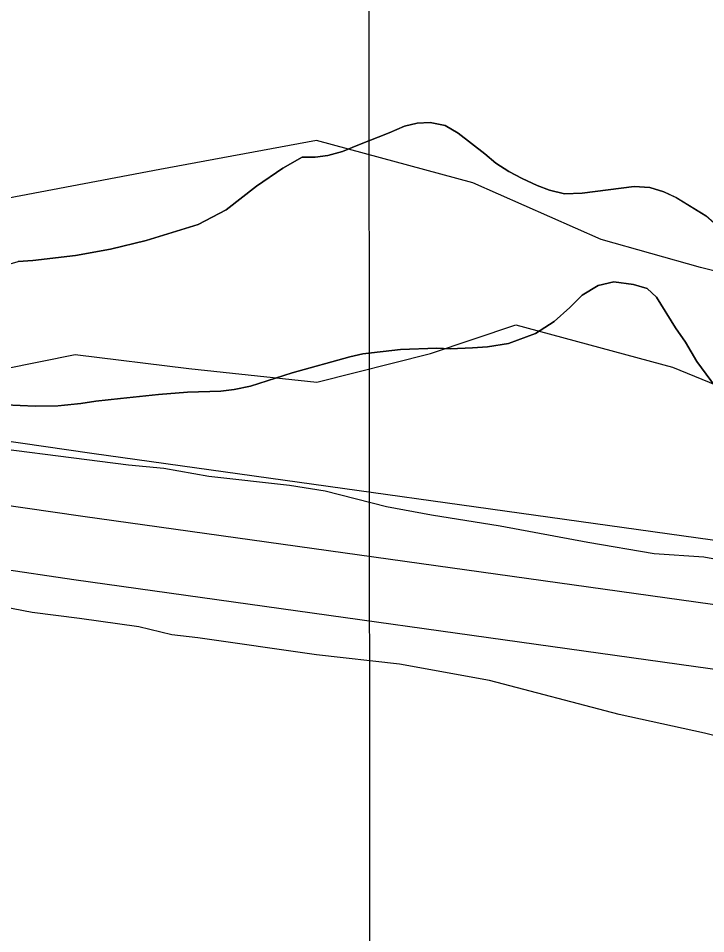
# Model space of a CAD drawing. Extents: x 3279314 to 3317160, y 734079 to 759431.
# Drawn here: x 3306974.9 to 3307136.5, y 756550.2 to 756765.5 of the extents above; entities that cross this region are included whole.
import ezdxf

# ---------------------------------------------------------------- set-up
doc = ezdxf.new("R2010")
doc.units = 0
for name, color, linetype in [('V-GRID-MAJR', 7, 'Continuous'), ('V-ROAD-CNTR', 7, 'Continuous'), ('V-SITE-VEGE', 7, 'Continuous'), ('V-TOPO-SHOR', 7, 'Continuous'), ('V-WETL-SWMP', 7, 'Continuous')]:
    doc.layers.add(name, color=color, linetype=linetype)

msp = doc.modelspace()

# ---------------------------------------------------------------- linework, layer by layer
at = {"layer": 'V-GRID-MAJR'}
msp.add_spline([(3307069.929, 739467.911), (3307065.523, 745527.1290000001), (3307061.114, 751588.954), (3307056.7060000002, 757650.811), (3307056.704, 757653.385)], degree=3, dxfattribs=at)
at = {"layer": 'V-ROAD-CNTR'}
for points in [[(3309580.832800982, 756285.8404011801), (3309454.8860528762, 756303.517365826), (3308954.549053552, 756379.7192134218), (3308656.821649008, 756421.9581289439), (3308094.2357741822, 756506.0059608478), (3307567.72282721, 756582.636807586), (3306992.1499783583, 756663.1146466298), (3306373.3412159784, 756753.3624661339), (3305484.2689941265, 756879.7832132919), (3304917.2441281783, 756967.0710387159), (3304347.588267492, 757047.1448785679), (3303582.536797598, 757158.2116564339), (3303505.22595222, 757169.782633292), (3303449.5960634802, 757179.2796142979), (3303406.905148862, 757198.4165760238), (3303370.5752215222, 757228.9955148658), (3303319.728323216, 757265.6374415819), (3303277.6514073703, 757291.259390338), (3303242.797477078, 757309.161354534), (3303195.600571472, 757315.5163418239), (3303162.0466385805, 757304.147364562)], [(3307565.603831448, 756567.786837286), (3306990.0289826, 756648.265676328), (3306371.203220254, 756738.5154958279), (3305482.07199852, 756864.9452429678), (3304915.0591325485, 756952.2310683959), (3304345.466271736, 757032.2959082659), (3303580.348801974, 757143.3716861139)], [(3307565.603831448, 756567.786837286), (3306990.0289826, 756648.265676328), (3306371.203220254, 756738.5154958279), (3305482.07199852, 756864.9452429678), (3304915.0591325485, 756952.2310683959), (3304345.466271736, 757032.2959082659), (3303580.348801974, 757143.3716861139)], [(3309578.166806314, 756255.92046102), (3309450.542061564, 756273.833425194), (3308950.1830622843, 756350.0372727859), (3308652.4976576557, 756392.27018832), (3308089.859782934, 756476.326020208), (3307563.4848356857, 756552.9368669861), (3306987.907986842, 756633.4167060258), (3306369.06522453, 756723.668525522), (3305732.1549613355, 756814.2342264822)]]:
    msp.add_lwpolyline(points, dxfattribs=at)
at = {"layer": 'V-SITE-VEGE'}
for p, q in [((3307065.677, 756740.1529999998), (3307062.103, 756738.52)), ((3307068.696, 756740.826), (3307065.677, 756740.1529999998)), ((3307071.714, 756740.951), (3307068.696, 756740.826)), ((3307075.278, 756740.2529999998), (3307071.714, 756740.951)), ((3307078.288, 756738.457), (3307075.278, 756740.253)), ((3307062.103, 756738.52), (3307054.685, 756735.669)), ((3307084.58, 756733.63), (3307078.288, 756738.457)), ((3307054.685, 756735.669), (3307051.114, 756734.1739999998)), ((3307041.644, 756732.8389999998), (3307037.105, 756730.25)), ((3307044.66, 756732.8289999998), (3307041.644, 756732.8389999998)), ((3307047.679, 756733.226), (3307044.66, 756732.829)), ((3307051.114, 756734.174), (3307047.679, 756733.226)), ((3307087.177, 756731.426), (3307084.58, 756733.63)), ((3307090.187, 756729.493), (3307087.177, 756731.426)), ((3307037.105, 756730.25), (3307030.914, 756726.023)), ((3307093.335, 756727.8359999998), (3307090.187, 756729.493)), ((3307096.895, 756726.175), (3307093.335, 756727.8359999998)), ((3307030.914, 756726.023), (3307023.762, 756720.4279999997)), ((3307099.77, 756725.067), (3307096.895, 756726.175)), ((3307103.335, 756724.229), (3307099.77, 756725.067)), ((3307107.45, 756724.35), (3307103.335, 756724.229)), ((3307119.664, 756725.948), (3307107.45, 756724.35)), ((3307123.367, 756725.6589999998), (3307119.664, 756725.9479999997)), ((3307126.654, 756724.6839999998), (3307123.367, 756725.6589999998)), ((3307129.529, 756723.302), (3307126.654, 756724.6839999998)), ((3307136.509, 756719.023), (3307129.529, 756723.302)), ((3307023.762, 756720.4279999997), (3307017.164, 756717.0239999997)), ((3307140.474, 756715.579), (3307136.509, 756719.023)), ((3307017.164, 756717.0239999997), (3307004.943, 756713.2319999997)), ((3306996.565, 756711.208), (3306988.33, 756709.732)), ((3307004.943, 756713.232), (3306996.565, 756711.208)), ((3306988.33, 756709.7319999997), (3306978.313, 756708.535)), ((3306978.313, 756708.535), (3306974.881, 756708.275))]:
    msp.add_line(p, q, dxfattribs=at)
for points in [[(3306968.165, 756674.696), (3306978.862, 756674.242), (3306984.214, 756674.358), (3306989.565, 756674.887), (3306993.1350000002, 756675.419), (3306998.898, 756676.083), (3307007.8170000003, 756677.009), (3307014.678, 756677.531), (3307022.497, 756677.772), (3307025.653, 756678.174), (3307029.497, 756678.981), (3307039.247, 756682.098), (3307052.842, 756685.885), (3307055.863, 756686.558), (3307064.784, 756687.617), (3307073.287, 756687.861), (3307076.443, 756687.711), (3307081.6550000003, 756687.965), (3307085.223, 756688.225), (3307090.165, 756689.028), (3307096.483, 756691.334), (3307100.884, 756694.199), (3307104.603, 756697.476), (3307107.4930000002, 756700.346), (3307111.2060000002, 756702.662), (3307114.913, 756703.471), (3307119.5700000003, 756702.903), (3307122.724, 756701.931), (3307124.911, 756699.8640000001), (3307129.409, 756692.715), (3307131.7290000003, 756689.2760000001), (3307134.451, 756684.74), (3307138.819, 756678.823)], [(3307177.825, 756631.006), (3307136.083, 756638.711), (3307124.364, 756639.549), (3307108.775, 756642.158), (3307088.184, 756646.002), (3307072.036, 756648.623), (3307061.46, 756650.5530000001), (3307047.015, 756654.251), (3307038.662, 756655.568), (3307019.705, 756657.698), (3307009.132, 756659.627), (3307000.7630000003, 756660.387), (3306957.8540000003, 756665.884), (3306953.395, 756666.547), (3306941.677, 756667.387), (3306933.884, 756668.692), (3306928.2970000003, 756668.8250000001), (3306917.162, 756670.7660000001)], [(3307163.444, 756590.542), (3307136.214, 756597.341), (3307116.197, 756601.732), (3307085.6410000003, 756609.726), (3307064.491, 756613.586), (3307044.978, 756615.728), (3307017.123, 756619.7490000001), (3307010.991, 756620.453), (3307003.211, 756622.317), (3306989.282, 756624.326), (3306978.1350000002, 756625.712), (3306961.4420000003, 756628.903), (3306950.336, 756631.963), (3306932.551, 756636.3), (3306919.74, 756638.285), (3306899.15, 756642.1290000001), (3306884.0810000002, 756643.049), (3306862.3310000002, 756645.242), (3306854.534, 756646.549), (3306822.716, 756648.425), (3306814.363, 756649.7440000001), (3306788.159, 756652.605)]]:
    msp.add_lwpolyline(points, dxfattribs=at)
at = {"layer": 'V-TOPO-SHOR'}
for points in [[(3307188.858981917, 756693.5887382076), (3307135.32118593, 756706.8393657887), (3307111.896432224, 756713.4725514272), (3307081.767646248, 756726.7782819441), (3307044.9584435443, 756736.7241244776), (3307008.1886000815, 756729.9492455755), (3306954.705907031, 756719.7908631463), (3306911.247774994, 756713.0002405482), (3306877.7905884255, 756719.6098106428), (3306820.9165199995, 756729.5084220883), (3306693.7681904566, 756759.3065904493), (3306573.347508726, 756772.3997810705), (3306409.413592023, 756802.1113591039), (3306252.167963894, 756831.8386808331), (3306118.347089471, 756854.9328169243), (3306021.319674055, 756874.7693990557), (3305957.741573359, 756891.3405553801), (3305897.5154887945, 756904.5754392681)], [(3306369.3783227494, 756761.8871654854), (3306496.479421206, 756752.1538628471), (3306536.6170245, 756748.9041807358), (3306576.7624996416, 756742.3103543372), (3306633.6444399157, 756729.0675986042), (3306673.789915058, 756722.4737722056), (3306707.2392297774, 756719.2083463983), (3306747.38470492, 756712.6145199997), (3306767.465314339, 756705.9734625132), (3306780.841891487, 756706.0049499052), (3306897.957788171, 756676.1831659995), (3306954.8003692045, 756679.6611317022), (3306988.2260683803, 756686.4281387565), (3307014.987094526, 756683.1469692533), (3307045.0922649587, 756679.8736715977), (3307071.82967556, 756686.6249349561), (3307091.8787975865, 756693.3604546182), (3307128.68800029, 756683.4146120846), (3307185.5935561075, 756660.1394234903)]]:
    msp.add_lwpolyline(points, dxfattribs=at)
at = {"layer": 'V-WETL-SWMP'}
for p, q in [((3307062.1046170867, 756738.5196747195), (3307065.6776149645, 756740.1516751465)), ((3307062.1046170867, 756738.5196747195), (3307065.6776149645, 756740.1516751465)), ((3307065.6776149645, 756740.1516751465), (3307068.6976130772, 756740.8256755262)), ((3307065.6776149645, 756740.1516751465), (3307068.6976130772, 756740.8256755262)), ((3307068.6976130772, 756740.8256755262), (3307071.7166111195, 756740.95067592)), ((3307068.6976130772, 756740.8256755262), (3307071.7166111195, 756740.95067592)), ((3307071.7166111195, 756740.9506759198), (3307075.2796086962, 756740.2506764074)), ((3307071.7166111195, 756740.9506759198), (3307075.2796086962, 756740.2506764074)), ((3307075.2796086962, 756740.2506764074), (3307078.2906064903, 756738.4556768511)), ((3307075.2796086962, 756740.2506764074), (3307078.2906064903, 756738.4556768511)), ((3307054.686621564, 756735.668673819), (3307062.1046170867, 756738.5196747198)), ((3307054.686621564, 756735.668673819), (3307062.1046170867, 756738.5196747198)), ((3307078.2906064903, 756738.4556768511), (3307084.5816017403, 756733.6296778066)), ((3307078.2906064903, 756738.4556768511), (3307084.5816017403, 756733.6296778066)), ((3307051.114623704, 756734.1736733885), (3307054.686621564, 756735.6686738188)), ((3307051.114623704, 756734.1736733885), (3307054.686621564, 756735.6686738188)), ((3307037.10763235, 756730.2506716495), (3307041.6446297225, 756732.8396721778)), ((3307037.10763235, 756730.2506716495), (3307041.6446297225, 756732.8396721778)), ((3307041.6446297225, 756732.8396721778), (3307044.6616277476, 756732.827672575)), ((3307041.6446297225, 756732.8396721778), (3307044.6616277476, 756732.827672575)), ((3307044.6616277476, 756732.827672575), (3307047.681625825, 756733.226672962)), ((3307044.6616277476, 756732.827672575), (3307047.681625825, 756733.226672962)), ((3307047.681625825, 756733.226672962), (3307051.114623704, 756734.1736733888)), ((3307047.681625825, 756733.226672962), (3307051.114623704, 756734.1736733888)), ((3307084.5816017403, 756733.6296778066), (3307087.1785997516, 756731.4246782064)), ((3307084.5816017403, 756733.6296778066), (3307087.1785997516, 756731.4246782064)), ((3307087.1785997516, 756731.4246782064), (3307090.1885975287, 756729.4926786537)), ((3307087.1785997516, 756731.4246782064), (3307090.1885975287, 756729.4926786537)), ((3307030.918635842, 756726.0226709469), (3307037.10763235, 756730.2506716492)), ((3307030.918635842, 756726.0226709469), (3307037.10763235, 756730.2506716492)), ((3307090.1885975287, 756729.4926786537), (3307093.336595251, 756727.834679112)), ((3307090.1885975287, 756729.4926786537), (3307093.336595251, 756727.834679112)), ((3307093.336595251, 756727.834679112), (3307096.896592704, 756726.1746796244)), ((3307093.336595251, 756727.834679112), (3307096.896592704, 756726.1746796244)), ((3307023.763639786, 756720.4276701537), (3307030.9186358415, 756726.0226709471)), ((3307023.763639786, 756720.4276701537), (3307030.9186358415, 756726.0226709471)), ((3307096.896592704, 756726.1746796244), (3307099.7725906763, 756725.065680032)), ((3307096.896592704, 756726.1746796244), (3307099.7725906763, 756725.065680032)), ((3307099.7725906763, 756725.065680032), (3307103.336588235, 756724.2286805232)), ((3307099.7725906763, 756725.065680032), (3307103.336588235, 756724.2286805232)), ((3307103.336588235, 756724.2286805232), (3307107.451585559, 756724.3496810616)), ((3307103.336588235, 756724.2286805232), (3307107.451585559, 756724.3496810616)), ((3307107.451585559, 756724.3496810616), (3307119.66557778, 756725.9476826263)), ((3307107.451585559, 756724.3496810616), (3307119.66557778, 756725.9476826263)), ((3307119.66557778, 756725.9476826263), (3307123.3685753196, 756725.6586831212)), ((3307119.66557778, 756725.9476826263), (3307123.3685753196, 756725.6586831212)), ((3307123.3685753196, 756725.6586831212), (3307126.656573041, 756724.6846835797)), ((3307123.3685753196, 756725.6586831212), (3307126.656573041, 756724.6846835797)), ((3307126.656573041, 756724.6846835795), (3307129.5315709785, 756723.3016839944)), ((3307126.656573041, 756724.6846835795), (3307129.5315709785, 756723.3016839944)), ((3307129.5315709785, 756723.3016839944), (3307136.51056585, 756719.0226850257)), ((3307129.5315709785, 756723.3016839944), (3307136.51056585, 756719.0226850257)), ((3307017.165643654, 756717.0246693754), (3307023.763639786, 756720.4276701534)), ((3307017.165643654, 756717.0246693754), (3307023.763639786, 756720.4276701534)), ((3307004.9426511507, 756713.2316678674), (3307017.165643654, 756717.0246693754)), ((3307004.9426511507, 756713.2316678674), (3307017.165643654, 756717.0246693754)), ((3306988.331661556, 756709.7306657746), (3306996.5676563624, 756711.2076668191)), ((3306988.331661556, 756709.7306657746), (3306996.5676563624, 756711.2076668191)), ((3306996.5676563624, 756711.2076668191), (3307004.9426511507, 756713.2316678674)), ((3306996.5676563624, 756711.2076668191), (3307004.9426511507, 756713.2316678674)), ((3306978.3136679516, 756708.5356644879), (3306988.331661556, 756709.7306657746)), ((3306978.3136679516, 756708.5356644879), (3306988.331661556, 756709.7306657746)), ((3306965.683675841, 756705.7056629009), (3306974.883670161, 756708.2756640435)), ((3306965.683675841, 756705.7056629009), (3306974.883670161, 756708.2756640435)), ((3306974.883670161, 756708.2756640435), (3306978.3136679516, 756708.5356644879)), ((3306974.883670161, 756708.2756640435), (3306978.3136679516, 756708.5356644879)), ((3307111.206880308, 756702.6616217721), (3307107.493882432, 756700.3446213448)), ((3307111.206880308, 756702.6616217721), (3307107.493882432, 756700.3446213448)), ((3307114.913877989, 756703.4706222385), (3307111.206880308, 756702.6616217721)), ((3307114.913877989, 756703.4706222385), (3307111.206880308, 756702.6616217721)), ((3307119.574874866, 756702.9036228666), (3307114.913877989, 756703.4706222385)), ((3307119.574874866, 756702.9036228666), (3307114.913877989, 756703.4706222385)), ((3307122.725872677, 756701.930623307), (3307119.574874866, 756702.9036228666)), ((3307122.725872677, 756701.930623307), (3307119.574874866, 756702.9036228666)), ((3307124.9128709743, 756699.8646236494), (3307122.725872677, 756701.930623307)), ((3307124.9128709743, 756699.8646236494), (3307122.725872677, 756701.930623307)), ((3307107.493882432, 756700.3446213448), (3307104.6028839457, 756697.4756210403)), ((3307107.493882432, 756700.3446213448), (3307104.6028839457, 756697.4756210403)), ((3307129.4108670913, 756692.7136244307), (3307124.9128709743, 756699.8646236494)), ((3307129.4108670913, 756692.7136244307), (3307124.9128709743, 756699.8646236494)), ((3307104.6028839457, 756697.4756210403), (3307100.8858859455, 756694.1986206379)), ((3307104.6028839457, 756697.4756210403), (3307100.8858859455, 756694.1986206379)), ((3307100.8858859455, 756694.1986206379), (3307096.484888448, 756691.3346201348)), ((3307100.8858859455, 756694.1986206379), (3307096.484888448, 756691.3346201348)), ((3307131.729865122, 756689.2756248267), (3307129.4108670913, 756692.7136244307)), ((3307131.729865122, 756689.2756248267), (3307129.4108670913, 756692.7136244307)), ((3307096.484888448, 756691.3346201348), (3307090.1668922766, 756689.0286193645)), ((3307096.484888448, 756691.3346201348), (3307090.1668922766, 756689.0286193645)), ((3307064.784908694, 756687.6196160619), (3307055.86491439, 756686.5576149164)), ((3307064.784908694, 756687.6196160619), (3307055.86491439, 756686.5576149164)), ((3307073.289903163, 756687.8606171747), (3307064.784908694, 756687.6196160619)), ((3307073.289903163, 756687.8606171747), (3307064.784908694, 756687.6196160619)), ((3307076.4449010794, 756687.7106175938), (3307073.289903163, 756687.8606171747)), ((3307076.4449010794, 756687.7106175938), (3307073.289903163, 756687.8606171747)), ((3307081.6578977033, 756687.9646182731), (3307076.4449010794, 756687.7106175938)), ((3307081.6578977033, 756687.9646182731), (3307076.4449010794, 756687.7106175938)), ((3307085.2248954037, 756688.2246187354), (3307081.6578977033, 756687.9646182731)), ((3307085.2248954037, 756688.2246187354), (3307081.6578977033, 756687.9646182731)), ((3307090.1668922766, 756689.0286193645), (3307085.2248954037, 756688.2246187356)), ((3307090.1668922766, 756689.0286193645), (3307085.2248954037, 756688.2246187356)), ((3307134.4548627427, 756684.7386253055), (3307131.729865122, 756689.2756248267)), ((3307134.4548627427, 756684.7386253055), (3307131.729865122, 756689.2756248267)), ((3307052.843916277, 756685.8836145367), (3307039.2499246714, 756682.0966128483)), ((3307052.843916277, 756685.8836145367), (3307039.2499246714, 756682.0966128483)), ((3307055.86491439, 756686.5576149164), (3307052.843916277, 756685.8836145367)), ((3307055.86491439, 756686.5576149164), (3307052.843916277, 756685.8836145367)), ((3307138.820859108, 756678.8226260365), (3307134.4548627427, 756684.7386253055)), ((3307138.820859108, 756678.8226260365), (3307134.4548627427, 756684.7386253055)), ((3307039.2499246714, 756682.0966128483), (3307029.498930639, 756678.9796116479)), ((3307039.2499246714, 756682.0966128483), (3307029.498930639, 756678.9796116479)), ((3307029.498930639, 756678.9796116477), (3307025.654933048, 756678.1726111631)), ((3307029.498930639, 756678.9796116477), (3307025.654933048, 756678.1726111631)), ((3307007.817944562, 756677.0076088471), (3306998.8989502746, 756676.0826076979)), ((3307007.817944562, 756677.0076088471), (3306998.8989502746, 756676.0826076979)), ((3307014.6789401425, 756677.5296097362), (3307007.817944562, 756677.0076088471)), ((3307014.6789401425, 756677.5296097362), (3307007.817944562, 756677.0076088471)), ((3307022.4979350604, 756677.7726107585), (3307014.6789401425, 756677.5296097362)), ((3307022.4979350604, 756677.7726107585), (3307014.6789401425, 756677.5296097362)), ((3307025.654933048, 756678.1726111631), (3307022.4979350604, 756677.7726107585)), ((3307025.654933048, 756678.1726111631), (3307022.4979350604, 756677.7726107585)), ((3306978.864963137, 756674.2416051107), (3306968.166970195, 756674.6956036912)), ((3306978.864963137, 756674.2416051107), (3306968.166970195, 756674.6956036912)), ((3306989.5659562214, 756674.8856065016), (3306984.214959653, 756674.3576058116)), ((3306989.5659562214, 756674.8856065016), (3306984.214959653, 756674.3576058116)), ((3306993.1349539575, 756675.419606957), (3306989.5659562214, 756674.8856065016)), ((3306993.1349539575, 756675.419606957), (3306989.5659562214, 756674.8856065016)), ((3306998.8989502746, 756676.0826076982), (3306993.1349539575, 756675.4196069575)), ((3306998.8989502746, 756676.0826076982), (3306993.1349539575, 756675.4196069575)), ((3306984.214959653, 756674.3576058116), (3306978.864963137, 756674.2416051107)), ((3306984.214959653, 756674.3576058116), (3306978.864963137, 756674.2416051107))]:
    msp.add_line(p, q, dxfattribs=at)

doc.saveas('drawing.dxf')
